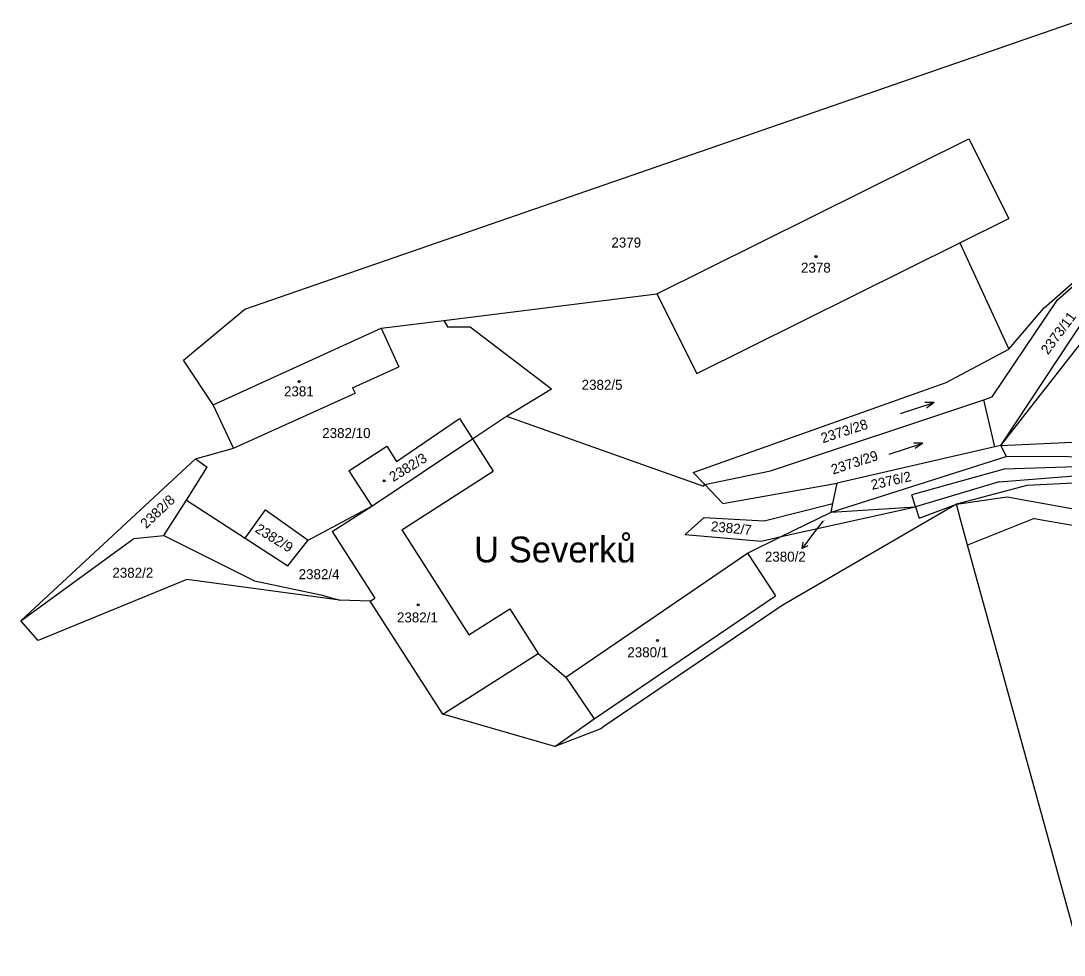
# Model space of a CAD drawing. Extents: x -785744 to -782822, y -1067550 to -1063910.
# Drawn here: x -785709.5 to -785532.1, y -1066049.1 to -1065890.1 of the extents above; entities that cross this region are included whole.
import ezdxf

# ---------------------------------------------------------------- set-up
doc = ezdxf.new("R2010")
doc.units = 0
for name, color, linetype in [('Hranice obce', 7, 'Continuous'), ('Hranice parcel', 7, 'Continuous'), ('Parcelní čísla', 7, 'Continuous'), ('Pop_ČP_popisy', 7, 'Continuous'), ('Vnitřní kresba', 7, 'Continuous'), ('Značky budov', 7, 'Continuous'), ('Značky kultur', 7, 'Continuous')]:
    doc.layers.add(name, color=color, linetype=linetype)

msp = doc.modelspace()

# ---------------------------------------------------------------- linework, layer by layer
at = {"layer": 'Hranice obce'}
msp.add_lwpolyline([(-785529.33, -1066049.1), (-785548.51, -1065979.33), (-785549.76, -1065974.77), (-785550.42, -1065972.36), (-785580.05, -1065989.63), (-785610.36, -1066010.2), (-785610.9, -1066010.57), (-785618.72, -1066013.57), (-785637.75, -1066008.11), (-785650.11, -1065988.88), (-785655.26, -1065988.68), (-785681.25, -1065985.17), (-785706.52, -1065995.54), (-785709.49, -1065992.22), (-785679.82, -1065964.66), (-785673.33, -1065962.82), (-785676.8, -1065955.47), (-785681.81, -1065947.83), (-785671.4, -1065939.16), (-785529.73, -1065890.12)], dxfattribs=at)
at = {"layer": 'Hranice parcel'}
for p, q in [((-785533.22, -1065937.59), (-785508.38, -1065915.67)), ((-785545.74, -1065954.58), (-785544.34, -1065954.11)), ((-785582.01, -1065966.7), (-785545.74, -1065954.58)), ((-785543.89, -1065962.59), (-785545.74, -1065954.58)), ((-785543.89, -1065962.59), (-785570.72, -1065968.79)), ((-785542.87, -1065962.35), (-785543.89, -1065962.59)), ((-785537.19, -1065974.79), (-785548.51, -1065979.33)), ((-785537.19, -1065974.79), (-785499.74, -1065981.41))]:
    msp.add_line(p, q, dxfattribs=at)
for points in [[(-785601.33, -1065936.58), (-785548.3, -1065910.17)], [(-785548.3, -1065910.17), (-785541.53, -1065923.74)], [(-785549.85, -1065927.88), (-785541.53, -1065923.74)], [(-785535.55, -1065938.99), (-785517.23, -1065922.94)], [(-785594.58, -1065950.15), (-785549.85, -1065927.88)], [(-785549.85, -1065927.88), (-785541.53, -1065946)], [(-785637.57, -1065941.09), (-785601.33, -1065936.58)], [(-785601.33, -1065936.58), (-785594.58, -1065950.15)], [(-785544.34, -1065954.11), (-785533.22, -1065937.59)], [(-785541.53, -1065946), (-785535.55, -1065938.99)], [(-785648.23, -1065942.41), (-785637.57, -1065941.09)], [(-785637.57, -1065941.09), (-785636.96, -1065942.2)], [(-785542.87, -1065962.35), (-785528.26, -1065940.28)], [(-785676.8, -1065955.47), (-785648.23, -1065942.41)], [(-785648.23, -1065942.41), (-785645.23, -1065948.99)], [(-785636.96, -1065942.2), (-785633.09, -1065942.18)], [(-785633.09, -1065942.18), (-785619.28, -1065952.73)], [(-785542.87, -1065962.35), (-785527.12, -1065942.22)], [(-785552.15, -1065951.63), (-785541.53, -1065946)], [(-785653.09, -1065952.59), (-785645.23, -1065948.99)], [(-785595.19, -1065966.97), (-785552.15, -1065951.63)], [(-785673.33, -1065962.82), (-785652.67, -1065953.5)], [(-785653.09, -1065952.59), (-785652.67, -1065953.5)], [(-785626.9, -1065957.37), (-785619.28, -1065952.73)], [(-785632.72, -1065961.25), (-785626.9, -1065957.37)], [(-785626.9, -1065957.37), (-785593.42, -1065969.28)], [(-785645.62, -1065965.11), (-785634.93, -1065957.81)], [(-785634.93, -1065957.81), (-785632.72, -1065961.25)], [(-785649.83, -1065972.69), (-785632.72, -1065961.25)], [(-785653.72, -1065966.68), (-785647.29, -1065962.52)], [(-785647.29, -1065962.52), (-785645.62, -1065965.11)], [(-785542.87, -1065962.35), (-785522.16, -1065961.4)], [(-785542.87, -1065962.35), (-785541.98, -1065964.23)], [(-785679.82, -1065964.66), (-785677.84, -1065966.09)], [(-785571.74, -1065973.74), (-785541.98, -1065964.23)], [(-785520.68, -1065964.34), (-785541.98, -1065964.23)], [(-785681.33, -1065971.66), (-785677.84, -1065966.09)], [(-785542.27, -1065966.4), (-785557.98, -1065970.8)], [(-785538.77, -1065966.28), (-785542.27, -1065966.4)], [(-785530.04, -1065966), (-785538.77, -1065966.28)], [(-785653.72, -1065966.68), (-785649.83, -1065972.69)], [(-785595.19, -1065966.97), (-785593.2, -1065969.04)], [(-785593.2, -1065969.04), (-785582.01, -1065966.7)], [(-785543.15, -1065968.57), (-785523.95, -1065967.04)], [(-785593.42, -1065969.28), (-785593.2, -1065969.04)], [(-785593.2, -1065969.04), (-785590.12, -1065972.24)], [(-785590.12, -1065972.24), (-785570.72, -1065968.79)], [(-785571.44, -1065972.26), (-785570.72, -1065968.79)], [(-785543.15, -1065968.57), (-785557.36, -1065972.81)], [(-785538.43, -1065969.17), (-785550.42, -1065972.36)], [(-785523.64, -1065968.44), (-785538.43, -1065969.17)], [(-785685.16, -1065977.67), (-785681.33, -1065971.66)], [(-785681.33, -1065971.66), (-785671.35, -1065978.13)], [(-785557.36, -1065972.81), (-785557.98, -1065970.8)], [(-785550.42, -1065972.36), (-785541.79, -1065971.1)], [(-785541.79, -1065971.1), (-785526.09, -1065973.96)], [(-785671.35, -1065978.13), (-785667.89, -1065973.32)], [(-785667.89, -1065973.32), (-785660.62, -1065978.46)], [(-785660.62, -1065978.46), (-785649.83, -1065972.69)], [(-785656.55, -1065977.03), (-785649.83, -1065972.69)], [(-785583.13, -1065975.22), (-785571.44, -1065972.26)], [(-785580.19, -1065977.88), (-785557.36, -1065972.81)], [(-785571.74, -1065973.74), (-785571.44, -1065972.26)], [(-785571.74, -1065973.74), (-785557.36, -1065972.81)], [(-785557.36, -1065972.81), (-785556.77, -1065974.74)], [(-785556.77, -1065974.74), (-785550.42, -1065972.36)], [(-785596.53, -1065977.5), (-785593.33, -1065974.63)], [(-785593.33, -1065974.63), (-785583.13, -1065975.22)], [(-785580.19, -1065977.88), (-785571.74, -1065973.74)], [(-785656.55, -1065977.03), (-785649.28, -1065988.34)], [(-785709.49, -1065992.22), (-785690.27, -1065978.2)], [(-785690.27, -1065978.2), (-785685.16, -1065977.67)], [(-785685.16, -1065977.67), (-785669.78, -1065985.4)], [(-785671.35, -1065978.13), (-785664.09, -1065982.83)], [(-785664.09, -1065982.83), (-785660.62, -1065978.46)], [(-785596.53, -1065977.5), (-785583.61, -1065978.64)], [(-785585.94, -1065980.7), (-785580.19, -1065977.88)], [(-785583.61, -1065978.64), (-785580.19, -1065977.88)], [(-785616.85, -1066001.8), (-785585.94, -1065980.7)], [(-785669.78, -1065985.4), (-785658.5, -1065987.8)], [(-785658.5, -1065987.8), (-785655.26, -1065988.68)], [(-785650.11, -1065988.88), (-785649.28, -1065988.34)], [(-785637.75, -1066008.11), (-785621.54, -1065997.79)], [(-785621.54, -1065997.79), (-785616.85, -1066001.8)]]:
    msp.add_lwpolyline(points, dxfattribs=at)
at = {"layer": 'Pop_ČP_popisy'}
msp.add_line((-785574.86, -1065977.54), (-785576.67, -1065979.93), dxfattribs=at)
for points in [[(-785573.09, -1065975.19), (-785574.86, -1065977.54)], [(-785575.67, -1065979.44), (-785576.67, -1065979.93), (-785576.46, -1065978.83)]]:
    msp.add_lwpolyline(points, dxfattribs=at)
at = {"layer": 'Vnitřní kresba'}
for points in [[(-785632.72, -1065961.25), (-785629.18, -1065966.76)], [(-785644.74, -1065976.74), (-785629.18, -1065966.76)], [(-785644.74, -1065976.74), (-785633.3, -1065994.6)], [(-785585.94, -1065980.7), (-785581.18, -1065987.98)], [(-785612.02, -1066008.91), (-785581.18, -1065987.98)], [(-785633.3, -1065994.6), (-785626.37, -1065990.19)], [(-785626.37, -1065990.19), (-785621.54, -1065997.79)], [(-785616.85, -1066001.8), (-785612.02, -1066008.91)], [(-785618.72, -1066013.57), (-785612.02, -1066008.91)]]:
    msp.add_lwpolyline(points, dxfattribs=at)
at = {"layer": 'Značky budov'}
for centre in [(-785574.29, -1065930.24), (-785662.18, -1065951.51), (-785647.71, -1065968.4), (-785641.95, -1065989.48), (-785601.23, -1065995.55)]:
    msp.add_circle(centre, 0.175, dxfattribs=at)
at = {"layer": 'Značky kultur'}
for points in [[(-785559.92, -1065956.93), (-785554.22, -1065955.07), (-785555.8, -1065955.06)], [(-785554.22, -1065955.07), (-785555.49, -1065956.01)], [(-785561.85, -1065963.83), (-785556.15, -1065961.97), (-785557.73, -1065961.96)], [(-785556.15, -1065961.97), (-785557.42, -1065962.91)]]:
    msp.add_lwpolyline(points, dxfattribs=at)

# ---------------------------------------------------------------- texts
at = {"layer": 'Parcelní čísla'}
for s, height, p in [('2379', 1.7, (-785609.08, -1065928.69)), ('2378', 1.7, (-785576.84, -1065932.97)), ('2381', 1.7, (-785664.75, -1065954.01)), ('2382/5', 1.7, (-785614.14, -1065952.9)), ('2382/10', 1.7, (-785658.25, -1065961.11)), ('2380/2', 0.1, (-785573.09, -1065975.19)), ('2382/2', 1.7, (-785693.93, -1065984.88)), ('2382/4', 1.7, (-785662.26, -1065985.13)), ('2382/1', 1.7, (-785645.54, -1065992.48)), ('2380/1', 1.7, (-785606.37, -1065998.41))]:
    msp.add_text(s, height=height, dxfattribs=at).set_placement(p)
for s, rotation, p in [('2373/11', 53.3075, (-785534.85, -1065947.03)), ('2373/28', 18, (-785573.13, -1065962)), ('2382/3', 31.4675, (-785646.19, -1065968.62)), ('2373/29', 18, (-785571.4, -1065967.34)), ('2376/2', 12.7607, (-785564.74, -1065969.94)), ('2382/8', 43.2549, (-785688.19, -1065976.61)), ('2382/7', 354.4563, (-785592.23, -1065976.95)), ('2382/9', 328.3092, (-785669.81, -1065977))]:
    msp.add_text(s, height=1.7, rotation=rotation, dxfattribs=at).set_placement(p)
at = {"layer": 'Pop_ČP_popisy'}
for s, height, p in [('U Severků', 4.4, (-785632.42, -1065982.27)), ('2380/2', 1.7, (-785582.98, -1065982.14))]:
    msp.add_text(s, height=height, dxfattribs=at).set_placement(p)

doc.saveas('drawing.dxf')
